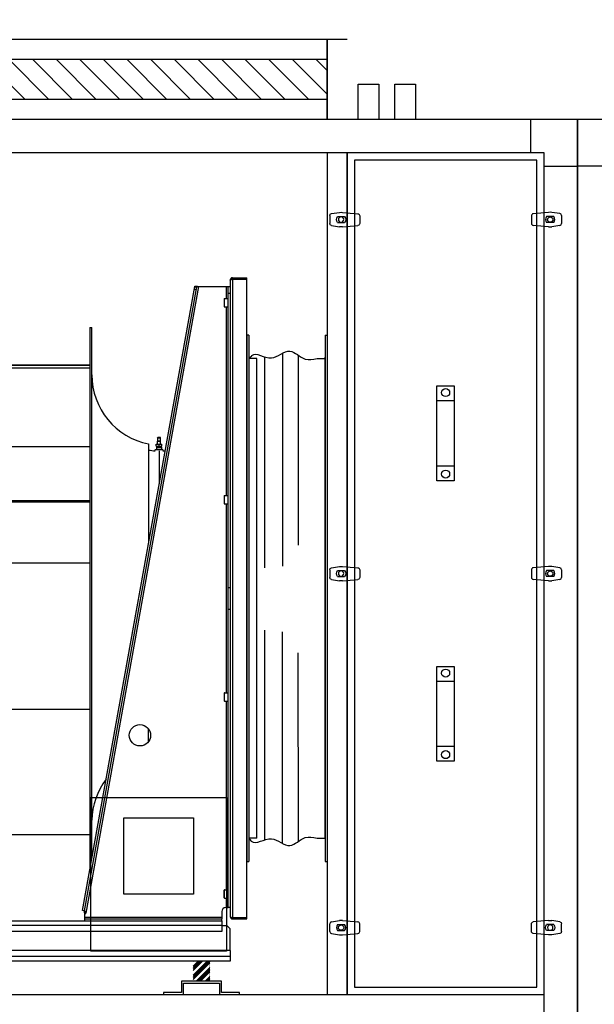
# Model space of a CAD drawing. Extents: x -156717 to 425753, y -51191 to 363295.
# Tile 351 of 502: x 125863 to 126723, y 165028 to 166502. Entities that reach past the tile are written whole.
import ezdxf

# ---------------------------------------------------------------- set-up
doc = ezdxf.new("R2010")
doc.units = 0
doc.header["$LTSCALE"] = 50
doc.layers.get('0').update_dxf_attribs({"linetype": 'CONTINUOUS'})
doc.layers.get('Defpoints').update_dxf_attribs({"linetype": 'CONTINUOUS'})
for name, color, linetype in [('01', 7, 'CONTINUOUS'), ('COTATION', 30, 'CONTINUOUS'), ('HACHURES', 8, 'CONTINUOUS'), ('TN-Accessoires', 8, 'CONTINUOUS')]:
    doc.layers.add(name, color=color, linetype=linetype)
doc.styles.add('COTATION', font='ARIAL.TTF')
doc.dimstyles.new('TAILLE105', dxfattribs={"dimtxt": 100, "dimasz": 100, "dimexe": 5, "dimexo": 50, "dimgap": 20, "dimtad": 1, "dimzin": 12, "dimdsep": 46, "dimtxsty": 'COTATION', "dimcen": -3, "dimazin": 0, "dimtfac": 0.025, "dimtmove": 2, "dimatfit": 3, "dimfxl": 0, "dimtvp": 1, "dimtolj": 1, "dimtzin": 12, "dimarcsym": 0})

# ---------------------------------------------------------------- blocks, each defined once
blk = doc.blocks.new('r41', base_point=(-38378.68599496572, -3656.668738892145))
blk.add_lwpolyline([(-38083.68599496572, -3656.668738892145), (-38053.68599496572, -3656.668738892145), (-38053.68599496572, -4916.668738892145), (-38083.68599496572, -4916.668738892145)], close=True)
blk = doc.blocks.new('msza71')
at = {"color": 9}
for p, q in [((3, 393.9999610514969), (0, 393.9999610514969)), ((0, 393.9999610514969), (0, -393.9999610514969)), ((3, 393.9999610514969), (3, -393.9999610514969)), ((117, 393.9999610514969), (120, 393.9999610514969)), ((120, 393.9999610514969), (120, -393.9755045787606)), ((15, 358.9907755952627), (3, 358.9999610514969)), ((26.6406169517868, 361.587004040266), (26.6406169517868, 45.73771682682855)), ((53.15213182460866, 366.722566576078), (53.15213182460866, 48.1698003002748)), ((76.96604065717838, 363.9179428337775), (76.96604065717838, 79.78722954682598)), ((105, 358.9907755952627), (117, 358.9999610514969)), ((26.91720197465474, -361.3717911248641), (26.67642125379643, -47.81271246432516)), ((53.43293359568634, -366.866632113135), (53.18978707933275, -50.21684732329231)), ((77.24445194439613, -363.7269039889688), (77.0278847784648, -81.8007297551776)), ((15, -358.9908534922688), (3, -359.0000389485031)), ((105, -358.9908534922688), (117, -359.0000389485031)), ((0, -393.9999610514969), (3, -393.9999610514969)), ((117, -393.9999610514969), (120, -393.9999610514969))]:
    blk.add_line(p, q, dxfattribs=at)
at = {"color": 9, "linetype": 'Continuous'}
blk.add_line((120, 393.9999610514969), (120, -393.9755045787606), dxfattribs=at)
at = {"color": 9}
for points, knots in [([(3, 358.9999610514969), (7.462652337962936, 363.2572670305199), (13.77805225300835, 370.190771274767), (35.3729692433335, 349.2570038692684), (63.90767138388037, 379.2498502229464), (84.08183656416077, 354.7380159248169), (98.9196388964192, 357.7611254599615), (105, 358.9999610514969)], [20.64876208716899, 20.64876208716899, 20.64876208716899, 20.64876208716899, 21.01644543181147, 55.85019844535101, 85.19380903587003, 110.811624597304, 128.5982777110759, 128.5982777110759, 128.5982777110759, 128.5982777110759]), ([(3, -359.0000389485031), (6.216552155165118, -363.4695363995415), (13.7780522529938, -370.1908491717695), (35.37296924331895, -349.2570817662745), (63.90767138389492, -379.2499281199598), (84.08183656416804, -354.7380938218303), (98.91963889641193, -357.7612033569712), (105, -359.0000389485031)], [20.64876208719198, 20.64876208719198, 20.64876208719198, 20.64876208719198, 21.01644543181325, 55.85019844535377, 85.19380903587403, 110.811624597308, 128.5982777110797, 128.5982777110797, 128.5982777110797, 128.5982777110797])]:
    blk.add_open_spline(points, degree=3, knots=knots, dxfattribs=at)
at = {"layer": '01'}
for p, q in [((117, 393.9999610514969), (117, -393.9999610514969)), ((15, -358.9908534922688), (15, 358.9907755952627)), ((117, -359.0000389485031), (117, 361.1490335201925))]:
    blk.add_line(p, q, dxfattribs=at)
blk = doc.blocks.new('*X186')
at = {"color": 0}
for p, q in [((-1724.090703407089, 350.3484605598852), (-1703.113134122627, 371.3260298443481)), ((-1724.090703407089, 363.8188447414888), (-1716.58351830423, 371.3260298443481)), ((-1724.090703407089, 348.1033955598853), (-1700.868069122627, 371.3260298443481)), ((-1724.090703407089, 361.5737797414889), (-1714.33845330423, 371.3260298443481)), ((-1724.090703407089, 359.3287147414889), (-1712.09338830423, 371.3260298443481)), ((-1724.090703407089, 357.0836447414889), (-1709.84831830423, 371.3260298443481)), ((-1724.090703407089, 370.5540289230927), (-1723.318702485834, 371.3260298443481)), ((-1724.090703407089, 345.8583305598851), (-1699.090703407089, 370.8583305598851)), ((-1724.090703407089, 343.6132605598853), (-1699.090703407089, 368.6132605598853)), ((-1719.642749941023, 341.3260298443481), (-1699.090703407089, 361.8780763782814)), ((-1717.397684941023, 341.3260298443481), (-1699.090703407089, 359.6330113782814)), ((-1715.152619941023, 341.3260298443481), (-1699.090703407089, 357.3879463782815)), ((-1712.907549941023, 341.3260298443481), (-1699.090703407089, 355.1428763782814)), ((-1706.172365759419, 341.3260298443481), (-1699.090703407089, 348.4076921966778)), ((-1703.927300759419, 341.3260298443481), (-1699.090703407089, 346.1626271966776)), ((-1701.682235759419, 341.3260298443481), (-1699.090703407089, 343.9175621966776)), ((-1699.437165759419, 341.3260298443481), (-1699.090703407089, 341.6724921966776))]:
    blk.add_line(p, q, dxfattribs=at)
blk = doc.blocks.new('D25H30')
at = {"const_width": 0.15}
blk.add_lwpolyline([(-12.50000340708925, 2.984434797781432e-05), (-12.50000340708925, 30.00002984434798), (12.49999659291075, 30.00002984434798), (12.49999659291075, 2.984434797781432e-05)], close=True, dxfattribs=at)
blk.add_blockref('*X186', (1711.5907, -341.326))
blk = doc.blocks.new('SUPP1')
for p, q in [((86.99995291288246, 20.00001429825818), (26.99995291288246, 20.00001429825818)), ((26.99995291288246, 20.00001429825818), (26.99995291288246, 3.000014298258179)), ((29.99995291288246, 17.00001429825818), (83.99995291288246, 17.00001429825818)), ((29.99995291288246, 1.429825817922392e-05), (29.99995291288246, 17.00001429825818)), ((83.99995291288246, 17.00001429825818), (83.99995291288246, 1.429825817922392e-05)), ((86.99995291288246, 3.000014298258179), (86.99995291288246, 20.00001429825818)), ((26.99995291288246, 3.000014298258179), (-4.708711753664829e-05, 3.000014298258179)), ((-4.708711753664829e-05, 3.000014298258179), (-4.708711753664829e-05, 1.429825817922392e-05)), ((-4.708711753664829e-05, 1.429825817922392e-05), (29.99995291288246, 1.429825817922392e-05)), ((83.99995291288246, 1.429825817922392e-05), (113.9999529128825, 1.429825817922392e-05)), ((113.9999529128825, 3.000014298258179), (86.99995291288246, 3.000014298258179)), ((113.9999529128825, 1.429825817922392e-05), (113.9999529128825, 3.000014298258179))]:
    blk.add_line(p, q)
blk = doc.blocks.new('plot')
for name, p in [('D25H30', (3.407089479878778e-06, -30.00002984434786)), ('SUPP1', (-56.99995291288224, -50.00001429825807))]:
    blk.add_blockref(name, p)
blk = doc.blocks.new('er71c6dnh7', base_point=(4814.85428857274, -381.8907442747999))
at = {"color": 9, "linetype": 'Continuous'}
for p, q in [((4448.901573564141, -256.3602029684), (4616.79671363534, 678.0562015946)), ((4622.39432375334, 678.1092557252), (4453.78434310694, -260.2855770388)), ((4619.749428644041, 677.5256602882), (4616.79671363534, 678.0562015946)), ((4622.39432375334, 678.1092557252), (4666.85428857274, 678.1092557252)), ((4664.35428857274, 659.8592557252), (4664.35428857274, 678.1092557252)), ((4666.85428857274, -251.8907442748), (4666.85428857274, 678.1092557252)), ((4666.85428857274, 678.1092557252), (4669.85428857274, 678.1092557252)), ((4669.85428857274, 687.5092557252), (4669.85428857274, -265.2907442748)), ((4673.454288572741, 689.1092557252), (4673.454288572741, 691.1092557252)), ((4673.454288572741, 691.1092557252), (4694.85428857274, 691.1092557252)), ((4673.454288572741, 689.1092557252), (4673.454288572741, -266.8907442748)), ((4673.454288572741, 689.1092557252), (4694.85428857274, 689.1092557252)), ((4694.85428857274, -268.8907442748), (4694.85428857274, 691.1092557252)), ((4451.85428857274, -256.8907442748), (4619.749428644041, 677.5256602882)), ((4618.917017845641, 672.8928978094), (4615.96430283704, 673.4234391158)), ((4619.54138384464, 676.3677919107), (4616.588668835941, 676.8983332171)), ((4666.85428857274, 668.1092557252), (4669.85428857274, 668.1092557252)), ((4660.85428857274, 659.3592557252), (4660.85428857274, 647.8592557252)), ((4661.35428857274, 647.3592557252), (4661.35428857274, 659.8592557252)), ((4661.35428857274, 659.8592557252), (4666.85428857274, 659.8592557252)), ((4661.35428857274, 647.3592557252), (4666.85428857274, 647.3592557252)), ((4664.35428857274, 364.8592557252), (4664.35428857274, 647.3592557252)), ((4259.85428857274, 616.6092557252), (4263.85428857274, 616.6092557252)), ((4259.85428857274, -194.3907180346), (4259.85428857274, 616.609229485)), ((4263.85428857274, -194.3907180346), (4263.85428857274, 616.609229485)), ((4459.85428857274, 616.6092554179), (4459.85428857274, -194.3907439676)), ((4459.85428857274, 616.6092557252), (4462.85428857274, 616.6092557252)), ((4462.85428857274, -178.7066997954), (4462.85428857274, 616.6092554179)), ((4263.85428857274, 560.4323270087), (4459.85428857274, 560.4323270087)), ((4263.85428857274, 560.0081211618), (4459.85428857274, 560.0081211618)), ((4263.85428857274, 556.0172000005), (4459.85428857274, 556.0172000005)), ((4547.85428857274, 442.2352482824), (4547.85428857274, 294.3587763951)), ((4561.00425607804, 451.1633616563), (4561.45425607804, 452.1633616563)), ((4561.00425607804, 451.1633616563), (4565.70425607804, 451.1633616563)), ((4561.00425607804, 446.3133616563), (4561.354256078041, 446.6633616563)), ((4561.00425607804, 446.3133616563), (4565.70425607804, 446.3133616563)), ((4561.00425607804, 441.6633616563), (4561.00425607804, 446.3133616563)), ((4561.354256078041, 446.6633616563), (4561.354256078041, 451.1633616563)), ((4561.354256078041, 446.6633616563), (4565.354256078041, 446.6633616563)), ((4561.45425607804, 452.1633616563), (4565.25425607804, 452.1633616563)), ((4565.70425607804, 451.1633616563), (4565.25425607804, 452.1633616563)), ((4565.354256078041, 446.6633616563), (4565.354256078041, 451.1633616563)), ((4565.70425607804, 446.3133616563), (4565.354256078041, 446.6633616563)), ((4565.70425607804, 441.6633616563), (4565.70425607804, 446.3133616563)), ((4263.85428857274, 438.1908893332), (4459.85428857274, 438.1908893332)), ((4568.45425607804, 433.6633616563), (4558.25425607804, 433.6633616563)), ((4559.354256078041, 441.6633616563), (4567.354256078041, 441.6633616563)), ((4559.354256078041, 438.6633616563), (4559.354256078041, 441.6633616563)), ((4559.354256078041, 438.6633616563), (4567.354256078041, 438.6633616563)), ((4560.01874654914, 438.6633616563), (4559.75425607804, 437.1633616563)), ((4559.75425607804, 437.1633616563), (4566.95425607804, 437.1633616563)), ((4559.75425607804, 437.1633616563), (4559.75425607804, 433.6633616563)), ((4563.354256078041, 438.6633616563), (4563.354256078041, 441.6633616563)), ((4563.67485907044, 431.7284602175), (4563.67485907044, 382.4077848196)), ((4566.68976560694, 438.6633616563), (4566.95425607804, 437.1633616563)), ((4566.95425607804, 437.1633616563), (4566.95425607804, 433.6633616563)), ((4567.354256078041, 438.6633616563), (4567.354256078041, 441.6633616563)), ((4054.35428857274, 399.1092557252), (4054.35428857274, 319.4651508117)), ((4054.35428857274, 399.1092557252), (4194.35428857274, 399.1092557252)), ((4194.35428857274, 399.1092557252), (4194.35428857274, 319.4651508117)), ((4263.85428857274, 357.7176235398), (4459.85428857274, 357.7176235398)), ((4263.85428857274, 355.4399095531), (4459.85428857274, 355.4399095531)), ((4660.85428857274, 364.3592557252), (4660.85428857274, 352.8592557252)), ((4661.35428857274, 364.8592557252), (4666.85428857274, 364.8592557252)), ((4661.35428857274, 352.3592557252), (4661.35428857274, 364.8592557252)), ((3791.35428858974, 314.3092557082), (3817.15428859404, 340.1092557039)), ((3817.15428857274, 82.1092557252), (3817.15428857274, 340.1092557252)), ((3817.15428857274, 340.1092557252), (4054.35428857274, 340.1092557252)), ((4194.35428857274, 340.1092557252), (4195.35428857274, 340.1092557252)), ((4195.35428857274, 340.1092557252), (4195.35428857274, 82.1092557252)), ((4250.35428857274, 351.1092557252), (4259.85428857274, 351.1092557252)), ((4250.35428857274, 71.1092874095), (4250.35428857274, 351.1092240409)), ((4661.35428857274, 352.3592557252), (4666.85428857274, 352.3592557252)), ((4664.35428857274, 69.8592557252), (4664.35428857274, 352.3592557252)), ((3791.35428857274, 107.9092557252), (3791.35428857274, 314.3092557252)), ((4054.35428857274, 319.4651508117), (4194.35428857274, 319.4651508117)), ((4195.35428857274, 314.3092557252), (4211.35428857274, 314.3092557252)), ((4211.35428857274, 314.3092557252), (4211.35428857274, 107.9092557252)), ((4263.85428857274, 320.1092557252), (4264.85428857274, 320.1092557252)), ((4264.85428857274, 264.2894857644), (4264.85428857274, 320.1091601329)), ((4211.35428857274, 275.6092557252), (4219.35428857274, 275.6092557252)), ((4219.35428857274, 275.6092557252), (4219.35428857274, 146.6092557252)), ((4234.60428857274, 273.6092557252), (4247.35428857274, 273.6092557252)), ((4234.60428857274, 148.6094819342), (4234.60428857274, 273.6090295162)), ((4247.35428857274, 148.6092557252), (4247.35428857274, 273.6092557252)), ((4267.85428857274, 264.2894857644), (4267.85428857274, 273.6092557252)), ((4267.85428857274, 273.6092557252), (4279.60428857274, 273.6092557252)), ((4279.60428857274, 264.2894857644), (4279.60428857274, 273.6090295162)), ((4263.85428857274, 264.2894857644), (4459.85428857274, 264.2894857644)), ((4279.60428857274, 264.4229836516), (4459.85428857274, 264.4229836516)), ((4219.35428857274, 232.6092557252), (4224.35428857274, 232.6092557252)), ((4224.35428857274, 232.6092557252), (4224.35428857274, 189.6092557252)), ((4224.35428857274, 230.1092557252), (4229.35428857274, 230.1092557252)), ((4229.35428857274, 230.1092557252), (4229.35428857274, 233.1092557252)), ((4229.35428857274, 233.1092557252), (4234.60428857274, 233.1092557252)), ((4234.35428857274, 233.1092557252), (4234.35428857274, 229.439558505)), ((4234.35428857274, 229.439558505), (4234.60428857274, 229.439558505)), ((4666.85428857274, 227.1092557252), (4669.85428857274, 227.1092557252)), ((4224.35428857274, 192.1092557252), (4234.60428857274, 192.1092557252)), ((4666.85428857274, 195.1092557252), (4669.85428857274, 195.1092557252)), ((4219.35428857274, 189.6092557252), (4224.35428857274, 189.6092557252)), ((4234.60428857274, 148.6092557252), (4247.35428857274, 148.6092557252)), ((3981.35428857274, 94.1092557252), (3981.35428857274, 146.7946234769)), ((3981.35428857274, 146.7946234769), (4111.35428857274, 146.7946234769)), ((4111.35428857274, 94.1092557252), (4111.35428857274, 146.7946234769)), ((4211.35428857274, 146.6092557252), (4219.35428857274, 146.6092557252)), ((3791.35428858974, 107.9092557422), (3817.15428859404, 82.1092557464)), ((4195.35428857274, 107.9092557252), (4211.35428857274, 107.9092557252)), ((3935.35428857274, 79.1092557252), (3935.35428857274, 94.1092557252)), ((4159.35428857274, 94.1092557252), (3935.35428857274, 94.1092557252)), ((4159.35428857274, 79.1092557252), (4159.35428857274, 94.1092557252)), ((3817.15428857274, 82.1092557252), (3935.35428857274, 82.1092557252)), ((3934.54401676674, 73.7700406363), (3932.73374496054, 78.4308255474)), ((4176.35428857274, 79.1092557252), (3935.35428857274, 79.1092557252)), ((3936.35428857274, 79.1092557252), (3936.35428857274, 73.4579801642)), ((4176.35428857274, 75.6836957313), (3936.35428857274, 75.6836957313)), ((4159.35428857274, 82.1092557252), (4195.35428857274, 82.1092557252)), ((4176.35428857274, 79.1092557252), (4176.35428857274, 73.4579801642)), ((4178.16456037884, 73.7700406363), (4179.97483218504, 78.4308255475)), ((3926.35428857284, 69.1092557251), (3926.35428857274, -266.2173702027)), ((3926.35428857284, 69.1092557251), (3928.56093887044, 69.1092557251)), ((3929.41800853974, 69.7276115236), (3926.39379014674, 69.9972146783)), ((3936.35428857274, -258.2394687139), (3936.35428857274, 73.4579801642)), ((4176.35428857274, -258.2394687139), (4176.35428857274, 73.4579801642)), ((4183.29056860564, 69.7276115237), (4186.314786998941, 69.9972146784)), ((4186.35428857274, 69.1092557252), (4184.147638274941, 69.1092557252)), ((4186.35428857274, 69.1092557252), (4186.35428857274, -262.3463669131)), ((4250.35428857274, 71.1092557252), (4259.85428857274, 71.1092557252)), ((4660.85428857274, 69.3592557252), (4660.85428857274, 57.8592557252)), ((4661.35428857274, 69.8592557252), (4666.85428857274, 69.8592557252)), ((4661.35428857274, 57.3592557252), (4661.35428857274, 69.8592557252)), ((4263.85428857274, 45.0280346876), (4459.85428857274, 45.0280346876)), ((4661.35428857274, 57.3592557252), (4666.85428857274, 57.3592557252)), ((4664.35428857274, -225.1407442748), (4664.35428857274, 57.3592557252)), ((4547.85428857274, -3.1946225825), (4547.85428857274, 15.4131340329)), ((4263.85428857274, -142.5990072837), (4459.85428857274, -142.5990072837)), ((4259.85428857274, -194.3907442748), (4263.85428857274, -194.3907442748)), ((4459.85428857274, -194.3907442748), (4460.03619288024, -194.3907442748)), ((4660.85428857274, -237.1407439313), (4660.85428857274, -225.6407446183)), ((4661.35428857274, -225.1407442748), (4666.85428857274, -225.1407442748)), ((4661.35428857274, -237.6407442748), (4661.35428857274, -225.1407442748)), ((4661.35428857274, -237.6407442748), (4666.85428857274, -237.6407442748)), ((4664.35428857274, -251.8907442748), (4664.35428857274, -237.6407442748)), ((3926.35428857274, -262.9301501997), (3931.35428857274, -262.9301501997)), ((3931.37403935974, -262.6382585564), (3926.39379014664, -262.3463669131)), ((3931.35428857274, -262.9301501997), (3931.35428857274, -266.2173702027)), ((3934.54401676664, -259.8659451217), (3932.73374496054, -256.8017400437)), ((3936.35428857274, -258.2394687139), (3936.35428857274, -268.8907442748)), ((4176.35428857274, -262.1779642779), (3936.35428857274, -262.1779642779)), ((4176.35428857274, -263.8907442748), (3936.35428857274, -263.8907442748)), ((4176.35428857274, -258.2394687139), (4176.35428857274, -268.8907442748)), ((4178.16456037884, -259.8659451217), (4179.97483218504, -256.8017400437)), ((4181.33453778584, -262.6382585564), (4186.314786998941, -262.3463669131)), ((4186.35428857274, -262.9301501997), (4181.35428857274, -262.9301501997)), ((4181.35428857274, -262.9301501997), (4181.35428857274, -266.2173702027)), ((4186.35428857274, -262.9301501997), (4186.35428857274, -266.2173702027)), ((4451.85428857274, -256.8907442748), (4448.901573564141, -256.3602029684)), ((4451.85428857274, -256.8907442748), (4452.77329651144, -257.0558708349)), ((4451.85428857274, -261.6276911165), (4453.78434310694, -260.2855770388)), ((4451.85428857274, -261.6276911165), (4451.85428857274, -268.8907442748)), ((4452.77329651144, -257.0558708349), (4454.31488441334, -257.3328620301)), ((4657.35428857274, -257.8907442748), (4657.35428857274, -268.8907442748)), ((4663.35428857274, -251.8907442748), (4666.85428857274, -251.8907442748)), ((4669.85428857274, -251.8907442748), (4666.85428857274, -251.8907442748)), ((3814.85428857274, -278.8907442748), (3809.85428857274, -283.8907442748)), ((3814.85428857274, -278.8907442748), (3822.35428857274, -278.8907442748)), ((3822.35428857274, -271.8907442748), (4657.35428857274, -271.8907442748)), ((3822.35428857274, -271.8907442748), (3822.35428857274, -287.8907442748)), ((4657.35428857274, -278.8907442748), (3822.35428857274, -278.8907442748)), ((3926.35428857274, -266.2173702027), (3931.35428857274, -266.2173702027)), ((4176.35428857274, -268.8907442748), (3936.35428857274, -268.8907442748)), ((3941.85428857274, -268.8907442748), (3941.85428857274, -271.8907442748)), ((4016.35428857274, -268.8907442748), (4016.35428857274, -271.8907442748)), ((4096.35428857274, -268.8907442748), (4096.35428857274, -271.8907442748)), ((4170.85428857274, -268.8907442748), (4170.85428857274, -271.8907442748)), ((4186.35428857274, -266.2173702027), (4181.35428857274, -266.2173702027)), ((4451.85428857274, -266.3907442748), (4657.35428857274, -266.3907442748)), ((4451.85428857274, -268.8907442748), (4657.35428857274, -268.8907442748)), ((4451.85428857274, -268.8907442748), (4451.85428857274, -271.8907442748)), ((4657.35428857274, -271.8907442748), (4657.35428857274, -268.8907442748)), ((4657.35428857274, -271.8907442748), (4657.35428857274, -287.8907442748)), ((4657.35428857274, -278.8907442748), (4664.85428857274, -278.8907442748)), ((4669.85428857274, -283.8907442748), (4664.85428857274, -278.8907442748)), ((4673.454288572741, -266.8907442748), (4694.85428857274, -266.8907442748)), ((4673.454288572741, -266.8907442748), (4673.454288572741, -268.8907442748)), ((4673.454288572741, -268.8907442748), (4694.85428857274, -268.8907442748)), ((3809.85428857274, -315.8907442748), (3809.85428857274, -283.8907442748)), ((4657.35428857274, -287.8907442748), (3822.35428857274, -287.8907442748)), ((4669.85428857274, -315.8907442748), (4669.85428857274, -283.8907442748)), ((4669.85428857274, -315.8907442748), (3809.85428857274, -315.8907442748)), ((3809.85428857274, -315.8907442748), (3809.85428857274, -331.8907442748)), ((4669.85428857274, -315.8907442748), (4669.85428857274, -331.8907442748)), ((4669.85428857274, -324.8907442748), (3809.85428857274, -324.8907442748)), ((4669.85428857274, -331.8907442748), (3809.85428857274, -331.8907442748))]:
    blk.add_line(p, q, dxfattribs=at)
at = {"color": 9}
for p in [(4814.85428857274, -182.8907053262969), (4683.854288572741, -381.8907442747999)]:
    blk.add_line(p, (4814.85428857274, -381.8907442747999), dxfattribs=at)
at = {"color": 9, "linetype": 'Continuous'}
blk.add_circle((4534.85428857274, 6.1092557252), 16, dxfattribs=at)
for centre, radius, start, end in [((4673.454288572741, 687.5092557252), 3.600000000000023, 90, 180), ((4673.454288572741, 687.5092557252), 1.600000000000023, 90, 121.2484292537), ((4661.35428857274, 659.3592557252), 0.5, 90, 180), ((4661.35428857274, 647.8592557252), 0.5, 180, 270), ((4568.214202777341, 545.6092557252), 105.3599142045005, 180, 258.8579812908), ((4563.599366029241, 528.559225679), 96.80000000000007, 260.6363702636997, 266.4204442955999), ((4558.25425607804, 432.6633616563), 1, 90, 224.8462005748), ((4568.45425607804, 432.6633616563), 0.9999999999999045, 305.5658691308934, 89.99999999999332), ((4563.55428857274, 586.3592081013), 154.6, 272.0267547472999, 273.3532356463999), ((4661.35428857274, 364.3592557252), 0.5, 90, 180), ((4661.35428857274, 352.8592557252), 0.5, 180, 270), ((4247.35428857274, 276.6092557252), 3, 270, 0), ((4267.85428857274, 276.6092557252), 3, 180, 270), ((4247.35428857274, 145.6092557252), 3, 0, 90), ((3936.35428857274, 69.1092557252), 10, 94.81443378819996, 180.0000000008), ((3936.35428857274, 69.1092557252), 5, 89.99999999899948, 160.2531767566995), ((4176.35428857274, 69.1092557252), 10, 0, 90), ((4176.35428857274, 69.1092557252), 5.000000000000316, 19.74682324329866, 89.99999999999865), ((4661.35428857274, 69.3592557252), 0.5, 90, 180), ((4661.35428857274, 57.8592557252), 0.5, 180, 270), ((4568.214202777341, -123.3907442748), 105.3599142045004, 142.8932848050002, 178.7311516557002), ((4661.35428857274, -225.6407442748), 0.5, 90, 180), ((4661.35428857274, -237.1407442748), 0.5, 180, 270), ((4663.35428857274, -257.8907442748), 6, 90, 180), ((4673.454288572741, -265.2907442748), 3.600000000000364, 180, 270), ((3941.85428857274, -274.3907442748), 5.5, 90, 152.944667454), ((4170.85428857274, -274.3907442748), 5.500000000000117, 27.05533254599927, 89.99999999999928), ((4673.454288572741, -265.2907442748), 1.600000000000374, 238.7515707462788, 269.9999999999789)]:
    blk.add_arc(centre, radius, start, end, dxfattribs=at)
for points, start_tangent, end_tangent in [([(4616.79671363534, 678.0562015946), (4616.850347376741, 678.1280014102), (4616.982429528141, 678.1857509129), (4617.19093497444, 678.2296813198), (4617.47364464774, 678.260412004), (4617.82564371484, 678.2785243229), (4618.243427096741, 678.284991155), (4618.71927787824, 678.2808510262), (4619.24861143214, 678.2672746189), (4619.82162528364, 678.2456751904), (4620.43242580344, 678.217454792), (4621.07024342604, 678.1842467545), (4621.727730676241, 678.1475919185), (4622.39432375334, 678.1092557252)], (0.176847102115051, 0.9842383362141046), (0.998333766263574, -0.05770347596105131)), ([(4619.749428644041, 677.5256602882), (4619.790994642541, 677.6141096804), (4619.882714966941, 677.6943066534), (4620.02264970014, 677.7656966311), (4620.206509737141, 677.8283082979), (4620.433600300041, 677.8837754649), (4620.69989269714, 677.9326630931), (4620.99783545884, 677.9753995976), (4621.32065615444, 678.0130429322), (4621.66725800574, 678.047299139), (4622.02866669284, 678.0790387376), (4622.39432375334, 678.1092557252)], (0.1768471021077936, 0.9842383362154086), (0.996671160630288, 0.08152666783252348)), ([(4669.85428857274, 687.5092557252), (4669.86199920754, 687.5759223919), (4669.885087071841, 687.6425890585), (4669.92346427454, 687.7092557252), (4669.97695559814, 687.7759223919), (4670.12832225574, 687.9092557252), (4670.336597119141, 688.0425890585), (4670.59821654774, 688.1759223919), (4670.90870416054, 688.3092557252), (4671.26274742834, 688.4425890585), (4671.65428857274, 688.5759223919), (4672.07662821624, 688.7092557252), (4672.52254001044, 688.8425890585), (4672.98439428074, 688.9759223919), (4673.454288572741, 689.1092557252)], (0, 1), (0.9622253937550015, 0.2722540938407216)), ([(4229.35428857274, 230.1092557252), (4229.395625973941, 230.0984193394), (4229.52179083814, 230.0658649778), (4229.73199026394, 230.0133727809), (4230.02056176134, 229.944891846), (4230.382179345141, 229.8649922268), (4230.81670642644, 229.7777984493), (4231.31388640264, 229.689999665), (4231.859475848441, 229.608555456), (4232.445510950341, 229.5386732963), (4233.06814390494, 229.4846242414), (4233.71126123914, 229.4508337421), (4234.35428857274, 229.439558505)], (0.9670745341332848, -0.2544933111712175), (1, 0)), ([(3926.35428857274, 64.9997816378), (3926.35868020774, 65.1946041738), (3926.37185125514, 65.3892555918), (3926.39379014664, 65.5835649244)], (0, 1), (0.1343682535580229, 0.9909314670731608)), ([(3926.39379014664, 65.5835649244), (3926.51824173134, 66.1854035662), (3926.72772763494, 66.7796617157), (3927.02008903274, 67.3585967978), (3927.39102982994, 67.9148614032), (3927.83847073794, 68.4462462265), (3928.36100240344, 68.9503240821), (3928.95234862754, 69.4203915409), (3929.60445855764, 69.8506222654), (3930.31417730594, 70.23945177), (3931.07885448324, 70.584953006), (3931.88894810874, 70.8823712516), (3932.73374496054, 71.1281917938)], (0.1343682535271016, 0.9909314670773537), (0.9689095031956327, 0.2474153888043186)), ([(3932.73374496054, 71.1281917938), (3933.27046870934, 71.27632436), (3933.80228738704, 71.4454017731), (3934.30583286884, 71.6299094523), (3934.76943545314, 71.8278117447), (3935.17518138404, 72.0326739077), (3935.51499982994, 72.2402686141), (3935.79182170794, 72.4497435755), (3936.00585300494, 72.6564178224), (3936.16298495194, 72.8593537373), (3936.27080159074, 73.0606174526), (3936.33374942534, 73.2605626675), (3936.35428857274, 73.4579801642)], (0.9689095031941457, 0.2474153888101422), (0, 1)), ([(4176.35428857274, 73.4579801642), (4176.37482772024, 73.2605626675), (4176.43777555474, 73.0606174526), (4176.54559219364, 72.8593537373), (4176.70272414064, 72.6564178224), (4176.91675543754, 72.4497435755), (4177.19357731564, 72.2402686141), (4177.53339576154, 72.0326739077), (4177.93914169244, 71.8278117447), (4178.40274427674, 71.6299094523), (4178.90628975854, 71.4454017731), (4179.43810843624, 71.27632436), (4179.97483218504, 71.1281917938)], (0, -1), (0.9689095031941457, -0.2474153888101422)), ([(4186.314786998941, 65.5835649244), (4186.190335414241, 66.1854035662), (4185.98084951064, 66.7796617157), (4185.68848811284, 67.3585967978), (4185.317547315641, 67.9148614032), (4184.87010640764, 68.4462462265), (4184.34757474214, 68.9503240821), (4183.75622851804, 69.4203915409), (4183.10411858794, 69.8506222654), (4182.39439983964, 70.23945177), (4181.62972266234, 70.584953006), (4180.819629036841, 70.8823712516), (4179.97483218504, 71.1281917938)], (-0.1343682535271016, 0.9909314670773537), (-0.9689095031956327, 0.2474153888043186)), ([(4186.35428857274, 64.9997816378), (4186.349896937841, 65.1946041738), (4186.33672589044, 65.3892555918), (4186.314786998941, 65.5835649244)], (0, 1), (-0.1343682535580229, 0.9909314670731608)), ([(3940.35428857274, 6.1092557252), (3940.42254175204, 7.2216480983), (3940.62671897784, 8.3245499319), (3940.96507828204, 9.4085516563), (3941.43473290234, 10.4644049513), (3942.03167591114, 11.4831016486), (3942.75081440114, 12.4559505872), (3943.58601293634, 13.3746517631), (3944.53014589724, 14.2313671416), (3945.57515827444, 15.0187875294), (3946.71213439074, 15.7301949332), (3947.93137396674, 16.3595198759), (3949.22247488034, 16.901393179), (3950.57442191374, 17.3511917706), (3951.97568073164, 17.7050781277), (3953.41429628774, 17.9600330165), (3954.877994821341, 18.113881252), (3956.35428857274, 18.1653102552)], (0, 1), (1, 0)), ([(3940.50424271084, 4.4686909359), (3940.62671897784, 5.0373299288), (3940.96507828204, 6.1213316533), (3941.43473290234, 7.1771849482), (3942.03167591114, 8.1958816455), (3942.75081440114, 9.1687305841), (3943.58601293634, 10.08743176), (3944.53014589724, 10.9441471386), (3945.57515827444, 11.7315675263), (3946.71213439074, 12.4429749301), (3947.93137396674, 13.0722998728), (3949.22247488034, 13.614173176), (3950.57442191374, 14.0639717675), (3951.97568073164, 14.4178581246), (3953.41429628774, 14.6728130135), (3954.877994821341, 14.8266612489), (3956.35428857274, 14.8780902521)], (0.1799958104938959, 0.9836673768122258), (1, 0)), ([(3956.35428857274, 18.1653102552), (3957.83058232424, 18.113881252), (3959.29428085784, 17.9600330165), (3960.73289641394, 17.7050781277), (3962.13415523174, 17.3511917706), (3963.48610226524, 16.901393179), (3964.77720317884, 16.3595198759), (3965.99644275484, 15.7301949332), (3967.13341887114, 15.0187875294), (3968.17843124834, 14.2313671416), (3969.12256420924, 13.3746517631), (3969.957762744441, 12.4559505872), (3970.67690123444, 11.4831016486), (3971.27384424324, 10.4644049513), (3971.74349886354, 9.4085516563), (3972.08185816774, 8.3245499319), (3972.28603539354, 7.2216480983), (3972.35428857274, 6.1092557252)], (1, 0), (0, -1)), ([(3956.35428857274, 14.8780902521), (3957.83058232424, 14.8266612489), (3959.29428085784, 14.6728130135), (3960.73289641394, 14.4178581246), (3962.13415523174, 14.0639717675), (3963.48610226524, 13.614173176), (3964.77720317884, 13.0722998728), (3965.99644275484, 12.4429749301), (3967.13341887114, 11.7315675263), (3968.17843124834, 10.9441471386), (3969.12256420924, 10.08743176), (3969.957762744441, 9.1687305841), (3970.67690123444, 8.1958816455), (3971.27384424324, 7.1771849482), (3971.74349886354, 6.1213316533), (3972.08185816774, 5.0373299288), (3972.20433443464, 4.4686909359)], (1, 0), (0.1799958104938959, -0.9836673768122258)), ([(3956.35428857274, -5.9467988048), (3954.877994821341, -5.8953698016), (3953.41429628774, -5.7415215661), (3951.97568073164, -5.4865666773), (3950.57442191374, -5.1326803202), (3949.22247488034, -4.6828817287), (3947.93137396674, -4.1410084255), (3946.71213439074, -3.5116834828), (3945.57515827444, -2.800276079), (3944.53014589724, -2.0128556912), (3943.58601293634, -1.1561403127), (3942.75081440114, -0.2374391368), (3942.03167591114, 0.7354098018), (3941.43473290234, 1.7541064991), (3940.96507828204, 2.809959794), (3940.62671897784, 3.8939615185), (3940.42254175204, 4.9968633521), (3940.35428857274, 6.1092557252)], (-1, 0), (0, 1)), ([(3972.35428857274, 6.1092557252), (3972.28603539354, 4.9968633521), (3972.08185816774, 3.8939615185), (3971.74349886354, 2.809959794), (3971.27384424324, 1.7541064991), (3970.67690123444, 0.7354098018), (3969.957762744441, -0.2374391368), (3969.12256420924, -1.1561403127), (3968.17843124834, -2.0128556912), (3967.13341887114, -2.800276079), (3965.99644275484, -3.5116834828), (3964.77720317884, -4.1410084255), (3963.48610226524, -4.6828817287), (3962.13415523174, -5.1326803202), (3960.73289641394, -5.4865666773), (3959.29428085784, -5.7415215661), (3957.83058232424, -5.8953698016), (3956.35428857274, -5.9467988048)], (0, -1), (-1, 0)), ([(3926.35428857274, -262.9301501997), (3926.35868020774, -262.7353276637), (3926.37185125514, -262.5406762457), (3926.39379014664, -262.3463669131)], (0, 1), (0.1343682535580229, 0.9909314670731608)), ([(3926.39379014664, -262.3463669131), (3926.51824173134, -261.7445282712), (3926.72772763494, -261.1502701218), (3927.02008903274, -260.5713350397), (3927.39102982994, -260.0150704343), (3927.83847073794, -259.483685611), (3928.36100240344, -258.9796077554), (3928.95234862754, -258.5095402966), (3929.60445855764, -258.0793095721), (3930.31417730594, -257.6904800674), (3931.07885448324, -257.3449788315), (3931.88894810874, -257.0475605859), (3932.73374496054, -256.8017400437)], (0.1343682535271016, 0.9909314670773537), (0.9689095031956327, 0.2474153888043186)), ([(3931.35428857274, -262.9301501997), (3931.35648439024, -262.8327389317), (3931.36306991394, -262.7354132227), (3931.37403935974, -262.6382585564)], (0, 1), (0.1343682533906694, 0.9909314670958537)), ([(3931.37403935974, -262.6382585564), (3931.45383087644, -262.2774853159), (3931.59460533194, -261.923291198), (3931.79393435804, -261.5822826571), (3932.04854931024, -261.259076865), (3932.35764548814, -260.9548789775), (3932.71624084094, -260.675145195), (3933.11774732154, -260.4245379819), (3933.56062760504, -260.2039004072), (3934.03904351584, -260.0165796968), (3934.54401676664, -259.8659451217)], (0.1343682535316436, 0.9909314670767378), (0.968909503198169, 0.2474153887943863)), ([(3936.35428857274, -258.2394687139), (3936.33374942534, -258.0420789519), (3936.27080159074, -257.8425642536), (3936.16298495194, -257.6432485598), (3936.00585300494, -257.4458906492), (3935.79182170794, -257.2520480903), (3935.51499982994, -257.0681497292), (3935.17518138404, -256.9058864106), (3934.76943545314, -256.7754845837), (3934.30583286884, -256.6902291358), (3933.80228738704, -256.6622726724), (3933.27046870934, -256.6986550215), (3932.73374496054, -256.8017400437)], (0, 1), (-0.968909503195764, -0.2474153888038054)), ([(3936.35428857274, -261.5266887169), (3936.32660049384, -261.2029012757), (3936.24641434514, -260.8940178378), (3936.121301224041, -260.6157060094), (3935.96005408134, -260.3747780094), (3935.77611951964, -260.1802189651), (3935.57674314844, -260.0303547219), (3935.36934125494, -259.9232551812), (3935.16129942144, -259.8568085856), (3934.95324235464, -259.826747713), (3934.746404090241, -259.8303972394), (3934.54401676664, -259.8659451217)], (0, 1), (-0.968909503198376, -0.2474153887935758)), ([(4179.97483218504, -256.8017400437), (4179.43810843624, -256.6986550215), (4178.90628975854, -256.6622726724), (4178.40274427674, -256.6902291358), (4177.93914169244, -256.7754845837), (4177.53339576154, -256.9058864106), (4177.19357731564, -257.0681497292), (4176.91675543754, -257.2520480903), (4176.70272414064, -257.4458906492), (4176.54559219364, -257.6432485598), (4176.43777555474, -257.8425642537), (4176.37482772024, -258.0420789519), (4176.35428857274, -258.2394687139)], (-0.968909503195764, 0.2474153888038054), (0, -1)), ([(4178.16456037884, -259.8659451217), (4177.96217305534, -259.8303972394), (4177.755334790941, -259.826747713), (4177.54727772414, -259.8568085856), (4177.33923589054, -259.9232551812), (4177.13183399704, -260.0303547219), (4176.932457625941, -260.1802189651), (4176.748523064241, -260.3747780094), (4176.58727592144, -260.6157060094), (4176.462162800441, -260.8940178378), (4176.38197665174, -261.2029012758), (4176.35428857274, -261.5266887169)], (-0.968909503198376, 0.2474153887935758), (0, -1)), ([(4181.33453778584, -262.6382585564), (4181.25474626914, -262.2774853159), (4181.11397181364, -261.923291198), (4180.91464278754, -261.5822826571), (4180.66002783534, -261.259076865), (4180.35093165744, -260.9548789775), (4179.99233630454, -260.675145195), (4179.59082982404, -260.4245379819), (4179.14794954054, -260.2039004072), (4178.669533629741, -260.0165796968), (4178.16456037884, -259.8659451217)], (-0.1343682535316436, 0.9909314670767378), (-0.968909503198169, 0.2474153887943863)), ([(4186.314786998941, -262.3463669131), (4186.190335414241, -261.7445282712), (4185.98084951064, -261.1502701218), (4185.68848811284, -260.5713350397), (4185.317547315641, -260.0150704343), (4184.87010640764, -259.483685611), (4184.34757474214, -258.9796077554), (4183.75622851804, -258.5095402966), (4183.10411858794, -258.0793095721), (4182.39439983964, -257.6904800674), (4181.62972266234, -257.3449788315), (4180.819629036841, -257.0475605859), (4179.97483218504, -256.8017400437)], (-0.1343682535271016, 0.9909314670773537), (-0.9689095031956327, 0.2474153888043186)), ([(4181.35428857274, -262.9301501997), (4181.35209275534, -262.8327389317), (4181.34550723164, -262.7354132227), (4181.33453778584, -262.6382585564)], (0, 1), (-0.1343682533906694, 0.9909314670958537)), ([(4186.35428857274, -262.9301501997), (4186.349896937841, -262.7353276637), (4186.33672589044, -262.5406762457), (4186.314786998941, -262.3463669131)], (0, 1), (-0.1343682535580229, 0.9909314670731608)), ([(4450.92339103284, -256.7234814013), (4451.37226866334, -259.1557025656), (4451.85428857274, -261.6276911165)], (0.1665138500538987, -0.9860391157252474), (0.1864861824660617, -0.9824575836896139)), ([(4452.77329651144, -257.0558708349), (4452.35193649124, -259.3477585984), (4451.85428857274, -261.6276911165)], (-0.1321763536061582, -0.9912262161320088), (-0.1970735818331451, -0.9803887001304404)), ([(4669.85428857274, -265.2907442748), (4669.86199920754, -265.3574109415), (4669.885087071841, -265.4240776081), (4669.92346427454, -265.4907442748), (4669.97695559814, -265.5574109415), (4670.12832225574, -265.6907442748), (4670.336597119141, -265.8240776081), (4670.59821654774, -265.9574109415), (4670.90870416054, -266.0907442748), (4671.26274742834, -266.2240776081), (4671.65428857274, -266.3574109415), (4672.07662821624, -266.4907442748), (4672.52254001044, -266.6240776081), (4672.98439428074, -266.7574109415), (4673.454288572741, -266.8907442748)], (0, -1), (0.9622253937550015, -0.2722540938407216))]:
    blk.add_spline(points, degree=3, dxfattribs=dict(at, start_tangent=start_tangent, end_tangent=end_tangent))
at = {"color": 9}
for name, p in [('msza71', (4694.85428857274, 211.1092557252)), ('plot', (3882.85428857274, -331.8907442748)), ('plot', (4626.85428857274, -331.8907442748))]:
    blk.add_blockref(name, p, dxfattribs=at)
blk = doc.blocks.new('POI')
at = {"color": 9}
for p, q in [((-13.00003641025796, 71.0000191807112), (12.99996358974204, 71.0000191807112)), ((-13.00003641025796, -70.9999808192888), (-13.00003641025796, 71.0000191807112)), ((12.99996358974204, 71.0000191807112), (12.99996358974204, -70.9999808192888)), ((-13.00003641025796, 49.00001918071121), (12.99996358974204, 49.00001918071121)), ((12.99996358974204, -48.99998081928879), (-13.00003641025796, -48.99998081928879)), ((12.99996358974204, -70.9999808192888), (-13.00003641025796, -70.9999808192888))]:
    blk.add_line(p, q, dxfattribs=at)
for centre in [(-3.641025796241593e-05, 61.00001918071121), (-3.641025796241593e-05, -60.99998081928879)]:
    blk.add_circle(centre, 6, dxfattribs=at)
blk = doc.blocks.new('CLAME')
for p, q in [((-28, 5.755922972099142), (-28, -5.755922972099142)), ((-2.352145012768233, 10.78998705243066), (-25.26679581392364, 8.744036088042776)), ((5.361902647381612, 4.5), (-5.361902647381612, 4.5)), ((14.43648197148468, 8.876987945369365), (2.336373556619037, 10.65641565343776)), ((17, 5.908910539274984), (17, -5.908910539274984)), ((-2.352145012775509, -10.78998705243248), (-25.26679581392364, -8.744036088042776)), ((5.361902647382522, -4.499999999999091), (-5.361902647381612, -4.5)), ((14.43648197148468, -8.876987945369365), (2.336373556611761, -10.65641565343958))]:
    blk.add_line(p, q)
blk.add_circle((0, 0), 4)
for centre, radius, start, end in [((-25, 5.755922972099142), 3, 95.10216525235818, 180), ((0, 0), 7, 139.9947991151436, 220.0052008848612), ((-0.5735062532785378, -9.130767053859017), 20, 81.63411387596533, 95.10216525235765), ((0, 0), 7, 319.9947991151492, 40.00520088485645), ((14, 5.908910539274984), 3, 0, 81.63411387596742), ((-25, -5.755922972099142), 3, 180, 264.8978347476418), ((-0.5735062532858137, 9.130767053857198), 20, 264.8978347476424, 278.3658861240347), ((14, -5.908910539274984), 3, 278.3658861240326, 0)]:
    blk.add_arc(centre, radius, start, end)
blk = doc.blocks.new('a41b')
for points in [[(0, 0), (295, 0), (295, 1260), (0, 1260)], [(11, 11), (284, 11), (284, 1249), (11, 1249)]]:
    blk.add_lwpolyline(points, close=True)
at = {"xscale": -1}
for p in [(-9.000028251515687, 1159.999956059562), (-9.000028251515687, 629.9999560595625)]:
    blk.add_blockref('CLAME', p, dxfattribs=at)
for name, p in [('CLAME', (304.0000041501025, 1160.00000052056)), ('POI', (147.5000041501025, 839.9999752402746)), ('CLAME', (304.0000041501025, 630.0000005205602)), ('POI', (147.5000041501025, 419.9999752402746))]:
    blk.add_blockref(name, p)
at = {"rotation": 180}
blk.add_blockref('CLAME', (-9.000028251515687, 99.99995605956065), dxfattribs=at)
at = {"xscale": -1, "rotation": 180}
blk.add_blockref('CLAME', (304.0000041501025, 100.0000005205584), dxfattribs=at)
blk = doc.blocks.new('pa41b', base_point=(34539.67923804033, 5126.529479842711))
at = {"layer": '01'}
blk.add_blockref('a41b', (34539.67923804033, 5126.529479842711), dxfattribs=at)
blk = doc.blocks.new('pp', base_point=(3305.914905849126, -13889.52185705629))
at = {"layer": 'TN-Accessoires', "color": 4}
blk.add_lwpolyline([(3290.487059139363, -13836.65613733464), (3321.342752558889, -13836.65613733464), (3321.342752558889, -13889.52185705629), (3290.487059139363, -13889.52185705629)], close=True, dxfattribs=at)
blk = doc.blocks.new('ms640', base_point=(15960.02713768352, 30913.82063358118))
h = blk.add_hatch()
h.set_pattern_fill('ANSI31', color=8, scale=200, style=0)
h.set_pattern_definition([(45, (6607.31421276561, 3665.51642181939), (-17.67766952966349, 17.67766952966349), [])])
h.paths.add_polyline_path([(15990.02713768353, 30273.82063358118), (16050.02713768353, 30273.82063358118), (16050.02713768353, 30913.82063358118), (15990.02713768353, 30913.82063358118)])
at = {"color": 8}
blk.add_lwpolyline([(15990.02713768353, 30913.82063358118), (16050.02713768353, 30913.82063358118), (16050.02713768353, 30273.82063358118), (15990.02713768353, 30273.82063358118)], close=True, dxfattribs=at)
at = {"layer": '01'}
for points in [[(15960.02713768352, 30943.82063358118), (15960.02713768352, 30913.82063358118), (16080.02713768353, 30913.82063358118), (16080.02713768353, 30943.82063358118)], [(15960.02713768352, 30243.82063358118), (15960.02713768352, 30273.82063358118), (16080.02713768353, 30273.82063358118), (16080.02713768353, 30243.82063358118)]]:
    blk.add_lwpolyline(points, dxfattribs=at)
blk.add_lwpolyline([(15960.02713768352, 30913.82063358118), (16080.02713768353, 30913.82063358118), (16080.02713768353, 30273.82063358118), (15960.02713768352, 30273.82063358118)], close=True, dxfattribs=at)
blk = doc.blocks.new('*D2420')
at = {"layer": 'COTATION', "color": 0, "lineweight": -2, "transparency": 16777216}
for p, q in [((125683.3465159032, 166522.9539247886), (125683.3465159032, 166957.447010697)), ((126223.3465159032, 166952.447010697), (125783.3465159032, 166952.447010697)), ((126323.3465159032, 166522.9539247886), (126323.3465159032, 166957.447010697))]:
    blk.add_line(p, q, dxfattribs=at)
at = {"layer": 'COTATION', "color": 0, "transparency": 16777216}
for points in [[(125783.3465159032, 166969.1136773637), (125783.3465159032, 166935.7803440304), (125683.3465159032, 166952.447010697)], [(126223.3465159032, 166969.1136773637), (126223.3465159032, 166935.7803440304), (126323.3465159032, 166952.447010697)]]:
    blk.add_solid(points, dxfattribs=at)
at = {"layer": 'Defpoints', "color": 0, "transparency": 16777216}
for p in [(125683.3465159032, 166952.447010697), (125683.3465159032, 166472.9539247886), (126323.3465159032, 166472.9539247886)]:
    blk.add_point(p, dxfattribs=at)
at = {"layer": 'COTATION', "color": 0, "transparency": 16777216, "insert": (126003.3465159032, 167023.5043094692), "char_height": 100, "attachment_point": 5, "style": 'COTATION'}
blk.add_mtext('\\A1;640', dxfattribs=at)

msp = doc.modelspace()

# ---------------------------------------------------------------- linework, layer by layer
at = {"color": 3}
for points in [[(125969.8465159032, 165107.9539247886), (125969.8465159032, 165337.9539247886), (126172.8465159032, 165337.9539247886), (126172.8465159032, 165107.9539247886)], [(126019.3465159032, 165192.9539247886), (126019.3465159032, 165307.4539247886), (126123.3465159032, 165307.4539247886), (126123.3465159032, 165192.9539247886)]]:
    msp.add_lwpolyline(points, close=True, dxfattribs=at)
at = {"layer": '01'}
for p, q in [((126628.3465159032, 166302.9539247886), (126628.3465159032, 166352.9539247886)), ((126648.3465159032, 166282.9539247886), (126698.3465159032, 166282.9539247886)), ((126748.3465159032, 166282.9539247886), (126698.3465159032, 166282.9539247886))]:
    msp.add_line(p, q, dxfattribs=at)
for points in [[(125003.3465159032, 163702.9539247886), (126698.3465159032, 163702.9539247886), (126698.3465159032, 166352.9539247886), (125003.3465159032, 166352.9539247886)], [(126698.3465159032, 163702.9539247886), (127418.3465159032, 163702.9539247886), (127418.3465159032, 166352.9539247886), (126698.3465159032, 166352.9539247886)], [(125053.3465159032, 163752.9539247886), (126648.3465159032, 163752.9539247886), (126648.3465159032, 166302.9539247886), (125053.3465159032, 166302.9539247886)]]:
    msp.add_lwpolyline(points, close=True, dxfattribs=at)
msp.add_lwpolyline([(125053.3465159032, 165042.9539247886), (126648.3465159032, 165042.9539247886)], dxfattribs=at)

# ---------------------------------------------------------------- block references
at = {"rotation": 90}
msp.add_blockref('ms640', (125683.3465159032, 166352.9539247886), dxfattribs=at)
at = {"extrusion": (0, 0, -1)}
msp.add_blockref('r41', (-126648.3465159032, 166302.9539247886), dxfattribs=at)
for name, p in [('pa41b', (126353.3465159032, 165042.9539247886)), ('er71c6dnh7', (126323.3465159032, 165042.9539247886))]:
    msp.add_blockref(name, p)
at = {"layer": 'HACHURES'}
for p in [(126385.2069134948, 166352.9539247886), (126440.2514315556, 166352.9539247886)]:
    msp.add_blockref('pp', p, dxfattribs=at)

# ---------------------------------------------------------------- dimensions: what is measured, and where the dimension line sits
at = {"layer": 'COTATION'}
dim = msp.add_linear_dim(base=(125683.3465159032, 166952.447010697), p1=(126323.3465159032, 166472.9539247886), p2=(125683.3465159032, 166472.9539247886), dimstyle='TAILLE105', dxfattribs=at)
dim.commit()
dim.dimension.update_dxf_attribs({"geometry": '*D2420', "text_midpoint": (126003.3465159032, 167023.5043094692)})

doc.saveas('drawing.dxf')
